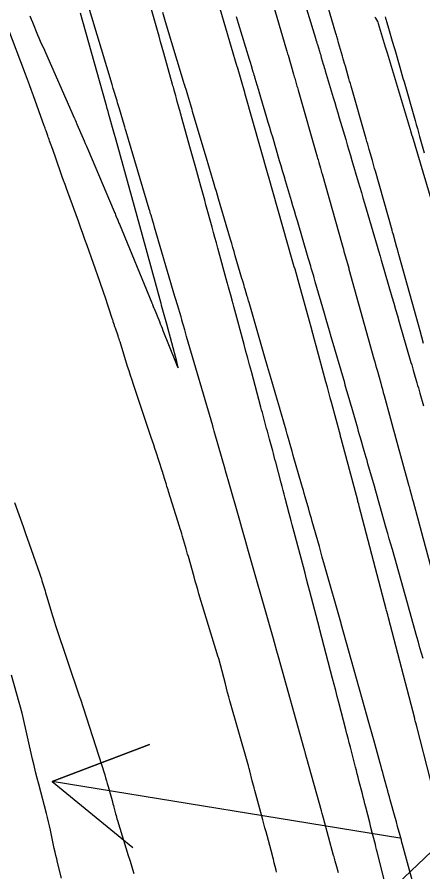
# Model space of a CAD drawing. Extents: x 954385 to 988206, y 1868364 to 1924553.
# Drawn here: x 957835.06 to 957858.45, y 1919766.99 to 1919816.22 of the extents above; entities that cross this region are included whole.
import ezdxf

# ---------------------------------------------------------------- set-up
doc = ezdxf.new("R2010")
doc.units = 0
for name, color, linetype in [('16', 7, 'Continuous'), ('26', 7, 'Continuous'), ('6', 7, 'Continuous'), ('7', 7, 'Continuous'), ('Default', 7, 'Continuous')]:
    doc.layers.add(name, color=color, linetype=linetype)

msp = doc.modelspace()

# ---------------------------------------------------------------- linework, layer by layer
at = {"layer": '16'}
for points in [[(957849.155, 1919819.249), (957850.593, 1919814.32), (957850.614, 1919814.25), (957850.655, 1919814.109), (957850.675, 1919814.038), (957850.997, 1919812.925), (957851.019, 1919812.849), (957851.04, 1919812.774), (957851.062, 1919812.698), (957851.084, 1919812.623), (957851.171, 1919812.321), (957851.192, 1919812.245), (957851.214, 1919812.17), (957851.236, 1919812.094), (957851.257, 1919812.019), (957852.361, 1919808.172), (957852.384, 1919808.091), (957852.407, 1919808.01), (957852.43, 1919807.929), (957852.453, 1919807.848), (957852.545, 1919807.524), (957852.568, 1919807.443), (957852.591, 1919807.362), (957852.614, 1919807.281), (957852.637, 1919807.2), (957853.8, 1919803.097), (957853.834, 1919802.975), (957853.869, 1919802.852), (957853.903, 1919802.73), (957853.938, 1919802.608), (957854.139, 1919801.892), (957854.177, 1919801.758), (957854.191, 1919801.708), (957855.63, 1919796.539), (957855.679, 1919796.364), (957855.728, 1919796.188), (957855.777, 1919796.013), (957855.825, 1919795.837), (957856.02, 1919795.136), (957856.068, 1919794.96), (957856.117, 1919794.785), (957856.165, 1919794.609), (957856.213, 1919794.434), (957856.585, 1919793.085), (957856.663, 1919792.801), (957856.741, 1919792.518), (957856.818, 1919792.235), (957856.896, 1919791.951), (957857.605, 1919789.356), (957857.628, 1919789.271), (957857.652, 1919789.185), (957857.675, 1919789.099), (957857.698, 1919789.014), (957857.791, 1919788.671), (957857.837, 1919788.499), (957857.883, 1919788.328), (957859.33, 1919782.967)], [(957858.494, 1919797.433), (957858.395, 1919797.789), (957858.296, 1919798.144), (957858.197, 1919798.499), (957857.069, 1919802.552), (957857.05, 1919802.619), (957857.032, 1919802.685), (957856.985, 1919802.85), (957856.957, 1919802.949), (957856.796, 1919803.521), (957856.767, 1919803.627), (957856.737, 1919803.733), (957856.707, 1919803.839), (957856.677, 1919803.946), (957855.714, 1919807.341), (957855.67, 1919807.498), (957855.626, 1919807.654), (957855.581, 1919807.811), (957855.537, 1919807.967), (957855.359, 1919808.593), (957855.315, 1919808.749), (957855.27, 1919808.906), (957855.225, 1919809.062), (957855.181, 1919809.219), (957854.31, 1919812.253), (957854.269, 1919812.396), (957854.228, 1919812.539), (957854.187, 1919812.682), (957854.146, 1919812.825), (957853.982, 1919813.397), (957853.94, 1919813.54), (957853.899, 1919813.683), (957853.858, 1919813.826), (957853.817, 1919813.969), (957853.593, 1919814.744), (957853.567, 1919814.833), (957853.541, 1919814.921), (957853.49, 1919815.099), (957853.464, 1919815.187), (957853.439, 1919815.276), (957852.191, 1919819.552)], [(957858.906, 1919772.216), (957858.075, 1919775.449), (957858.042, 1919775.575), (957858.01, 1919775.701), (957857.994, 1919775.763), (957857.978, 1919775.826), (957856.47, 1919781.624), (957856.426, 1919781.793), (957856.359, 1919782.051), (957856.339, 1919782.129), (957854.777, 1919788.056), (957854.749, 1919788.163), (957854.72, 1919788.271), (957854.706, 1919788.325), (957854.692, 1919788.379), (957853.738, 1919791.96), (957853.71, 1919792.066), (957853.695, 1919792.121), (957853.198, 1919793.976), (957853.114, 1919794.288), (957853.03, 1919794.599), (957852.946, 1919794.911), (957852.862, 1919795.222), (957852.305, 1919797.281), (957852.207, 1919797.64), (957852.109, 1919797.998), (957852.01, 1919798.357), (957851.911, 1919798.715), (957851.313, 1919800.864), (957851.311, 1919800.867), (957851.079, 1919801.696), (957851.04, 1919801.834), (957851.001, 1919801.972), (957850.962, 1919802.11), (957850.923, 1919802.248), (957849.56, 1919807.059), (957849.541, 1919807.126), (957848.204, 1919811.785), (957848.177, 1919811.88), (957847.757, 1919813.335), (957847.748, 1919813.365), (957846.12, 1919818.946)], [(957856.237, 1919766.485), (957855.817, 1919768.146), (957855.781, 1919768.287), (957855.746, 1919768.428), (957855.71, 1919768.569), (957855.674, 1919768.71), (957855.53, 1919769.272), (957855.458, 1919769.554), (957855.386, 1919769.835), (957855.16, 1919770.722), (957855.111, 1919770.913), (957855.062, 1919771.105), (957855.013, 1919771.297), (957854.964, 1919771.488), (957854.767, 1919772.255), (957854.717, 1919772.446), (957854.668, 1919772.638), (957854.619, 1919772.829), (957854.57, 1919773.021), (957854.272, 1919774.178), (957854.206, 1919774.434), (957854.14, 1919774.691), (957854.074, 1919774.947), (957854.007, 1919775.204), (957853.604, 1919776.753), (957853.515, 1919777.097), (957853.425, 1919777.441), (957853.336, 1919777.785), (957853.247, 1919778.128), (957852.516, 1919780.94), (957852.495, 1919781.023), (957851.937, 1919783.139), (957851.844, 1919783.492), (957851.751, 1919783.846), (957851.658, 1919784.2), (957851.564, 1919784.554), (957850.982, 1919786.764), (957850.924, 1919786.984), (957850.866, 1919787.204), (957850.808, 1919787.423), (957850.75, 1919787.643), (957850.515, 1919788.522), (957850.457, 1919788.742), (957850.398, 1919788.961), (957850.34, 1919789.181), (957850.281, 1919789.401), (957849.965, 1919790.589), (957849.922, 1919790.753), (957849.878, 1919790.916), (957849.834, 1919791.08), (957849.791, 1919791.243), (957849.61, 1919791.916), (957849.569, 1919792.07), (957849.528, 1919792.224), (957849.487, 1919792.378), (957849.445, 1919792.531), (957849.28, 1919793.146), (957849.239, 1919793.3), (957849.198, 1919793.454), (957849.156, 1919793.608), (957849.115, 1919793.761), (957848.562, 1919795.803), (957848.457, 1919796.193), (957848.351, 1919796.583), (957848.246, 1919796.972), (957848.141, 1919797.362), (957847.547, 1919799.558), (957847.528, 1919799.629), (957847.508, 1919799.7), (957847.489, 1919799.772), (957847.469, 1919799.843), (957847.371, 1919800.203), (957847.316, 1919800.404), (957847.243, 1919800.673), (957847.225, 1919800.74), (957847.207, 1919800.807), (957847.188, 1919800.874), (957847.17, 1919800.941), (957846.627, 1919802.917), (957846.544, 1919803.22), (957846.461, 1919803.522), (957846.378, 1919803.825), (957846.295, 1919804.128), (957845.944, 1919805.407), (957845.871, 1919805.675), (957845.797, 1919805.943), (957845.723, 1919806.21), (957845.649, 1919806.478), (957845.353, 1919807.548), (957845.278, 1919807.816), (957845.204, 1919808.083), (957845.13, 1919808.351), (957845.056, 1919808.618), (957844.54, 1919810.477), (957844.511, 1919810.582), (957844.482, 1919810.688), (957844.452, 1919810.793), (957844.423, 1919810.898), (957844.292, 1919811.369), (957844.246, 1919811.531), (957844.201, 1919811.694), (957844.11, 1919812.019), (957844.088, 1919812.1), (957844.065, 1919812.182), (957844.042, 1919812.263), (957844.019, 1919812.344), (957843.514, 1919814.141), (957843.422, 1919814.468), (957843.331, 1919814.794), (957843.239, 1919815.121), (957843.147, 1919815.448), (957842.403, 1919818.092)], [(957835.788, 1919816.285), (957835.866, 1919816.105), (957835.942, 1919815.924), (957836.242, 1919815.2), (957836.318, 1919815.02), (957836.395, 1919814.839), (957836.473, 1919814.659), (957836.552, 1919814.48), (957838.353, 1919810.426), (957838.366, 1919810.395), (957838.38, 1919810.364), (957838.393, 1919810.332), (957838.406, 1919810.301), (957838.457, 1919810.174), (957838.47, 1919810.143), (957838.483, 1919810.111), (957838.497, 1919810.08), (957838.51, 1919810.049), (957838.864, 1919809.234), (957838.927, 1919809.087), (957838.99, 1919808.941), (957839.053, 1919808.794), (957839.116, 1919808.647), (957840.657, 1919805.026), (957840.682, 1919804.965), (957840.708, 1919804.904), (957840.733, 1919804.842), (957840.757, 1919804.781), (957840.856, 1919804.535), (957840.88, 1919804.474), (957840.905, 1919804.413), (957840.93, 1919804.351), (957840.955, 1919804.29), (957842.822, 1919799.774), (957842.833, 1919799.746), (957842.845, 1919799.718), (957842.856, 1919799.69), (957842.867, 1919799.662), (957842.93, 1919799.5), (957842.936, 1919799.483), (957842.947, 1919799.454), (957842.954, 1919799.437), (957843.259, 1919798.686), (957843.311, 1919798.559), (957843.362, 1919798.432), (957843.413, 1919798.305), (957843.464, 1919798.177), (957844.182, 1919796.367), (957844.289, 1919796.112), (957844.337, 1919796.031), (957844.328, 1919796.125), (957844.261, 1919796.393), (957843.684, 1919798.529), (957843.388, 1919799.612), (957843.377, 1919799.653), (957843.355, 1919799.734), (957842.285, 1919803.635), (957842.132, 1919804.192), (957841.979, 1919804.748), (957841.825, 1919805.305), (957841.671, 1919805.862), (957840.765, 1919809.133), (957840.727, 1919809.27), (957840.673, 1919809.464), (957840.639, 1919809.586), (957840.353, 1919810.613), (957840.304, 1919810.788), (957840.255, 1919810.963), (957840.206, 1919811.138), (957840.157, 1919811.313), (957838.716, 1919816.438)], [(957856.284, 1919816.231), (957856.303, 1919816.166), (957856.322, 1919816.101), (957856.341, 1919816.036), (957856.36, 1919815.971), (957856.435, 1919815.71), (957856.473, 1919815.58), (957856.51, 1919815.45), (957856.687, 1919814.839), (957856.723, 1919814.716), (957856.758, 1919814.593), (957856.794, 1919814.469), (957856.829, 1919814.346), (957857.121, 1919813.329), (957857.182, 1919813.119), (957857.242, 1919812.908), (957857.303, 1919812.698), (957857.363, 1919812.487), (957858.001, 1919810.265), (957858.067, 1919810.033), (957858.133, 1919809.801), (957858.199, 1919809.57), (957858.265, 1919809.338), (957858.529, 1919808.41)], [(957834.907, 1919788.264), (957835.325, 1919787.098), (957835.405, 1919786.876), (957835.484, 1919786.654), (957835.562, 1919786.431), (957835.64, 1919786.209), (957836.344, 1919784.201), (957836.382, 1919784.088), (957836.42, 1919783.975), (957836.457, 1919783.862), (957836.492, 1919783.749), (957836.632, 1919783.294), (957836.667, 1919783.181), (957836.702, 1919783.067), (957836.736, 1919782.953), (957836.769, 1919782.839), (957837.036, 1919781.935), (957837.092, 1919781.747), (957837.151, 1919781.559), (957837.211, 1919781.372), (957837.273, 1919781.185), (957838.661, 1919777.083), (957838.669, 1919777.058), (957838.681, 1919777.023), (957838.687, 1919777.002), (957840.107, 1919772.578), (957840.159, 1919772.413), (957840.209, 1919772.248), (957840.258, 1919772.082), (957840.305, 1919771.916), (957840.529, 1919771.109), (957840.555, 1919771.013), (957840.582, 1919770.917), (957840.607, 1919770.821), (957840.633, 1919770.725), (957840.735, 1919770.34), (957840.761, 1919770.244), (957840.787, 1919770.148), (957840.815, 1919770.053), (957840.844, 1919769.958), (957841.468, 1919767.935), (957841.548, 1919767.677), (957841.627, 1919767.418), (957841.705, 1919767.159), (957841.783, 1919766.9)]]:
    msp.add_lwpolyline(points, dxfattribs=at)
at = {"layer": '26'}
for points in [[(957807.131, 1919718.928), (957867.324, 1919776.132), (957865.624, 1919770.378), (957867.324, 1919776.132), (957861.49, 1919774.727)], [(957857.131, 1919768.928), (957837.081, 1919772.204), (957842.693, 1919774.326), (957837.081, 1919772.204), (957841.726, 1919768.405)]]:
    msp.add_lwpolyline(points, dxfattribs=at)
at = {"layer": '6'}
msp.add_lwpolyline([(957851.462, 1919817.656), (957852.261, 1919815.005), (957852.289, 1919814.913), (957852.317, 1919814.82), (957852.345, 1919814.728), (957852.372, 1919814.635), (957852.483, 1919814.264), (957852.511, 1919814.172), (957852.539, 1919814.079), (957852.567, 1919813.987), (957852.595, 1919813.894), (957852.71, 1919813.512), (957852.738, 1919813.418), (957852.767, 1919813.323), (957852.795, 1919813.229), (957852.823, 1919813.134), (957853.284, 1919811.586), (957853.371, 1919811.296), (957853.457, 1919811.007), (957853.543, 1919810.717), (957853.629, 1919810.427), (957854.001, 1919809.176), (957854.091, 1919808.871), (957854.182, 1919808.565), (957854.272, 1919808.26), (957854.362, 1919807.955), (957854.724, 1919806.725), (957854.815, 1919806.418), (957854.905, 1919806.111), (957854.996, 1919805.805), (957855.086, 1919805.498), (957855.662, 1919803.546), (957855.72, 1919803.35), (957855.817, 1919803.022), (957855.855, 1919802.891), (957855.894, 1919802.76), (957855.985, 1919802.452), (957856.006, 1919802.379), (957856.028, 1919802.305), (957856.049, 1919802.232), (957856.07, 1919802.159), (957856.666, 1919800.113), (957856.772, 1919799.748), (957856.879, 1919799.382), (957856.985, 1919799.017), (957857.091, 1919798.651), (957857.764, 1919796.334), (957857.807, 1919796.187), (957857.85, 1919796.04), (957857.892, 1919795.893), (957857.935, 1919795.745), (957858.104, 1919795.156), (957858.146, 1919795.009), (957858.189, 1919794.862), (957858.231, 1919794.714), (957858.274, 1919794.567), (957858.485, 1919793.836)], dxfattribs=at)
at = {"layer": '7'}
for points in [[(957853.578, 1919766.944), (957853.487, 1919767.277), (957853.396, 1919767.611), (957853.373, 1919767.694), (957853.35, 1919767.777), (957853.327, 1919767.861), (957853.305, 1919767.944), (957852.718, 1919770.082), (957852.679, 1919770.224), (957852.64, 1919770.365), (957852.621, 1919770.435), (957852.601, 1919770.506), (957851.764, 1919773.523), (957851.712, 1919773.711), (957851.659, 1919773.899), (957851.646, 1919773.946), (957851.633, 1919773.993), (957851.62, 1919774.04), (957851.607, 1919774.087), (957850.125, 1919779.374), (957850.032, 1919779.705), (957849.893, 1919780.201), (957849.873, 1919780.268), (957849.869, 1919780.282), (957849.64, 1919781.09), (957848.366, 1919785.589), (957848.25, 1919785.997), (957848.134, 1919786.406), (957848.017, 1919786.814), (957847.9, 1919787.222), (957847.228, 1919789.565), (957847.168, 1919789.774), (957847.078, 1919790.087), (957847.048, 1919790.191), (957846.459, 1919792.237), (957846.417, 1919792.384), (957846.375, 1919792.53), (957846.365, 1919792.567), (957846.354, 1919792.604), (957846.343, 1919792.64), (957846.333, 1919792.677), (957844.832, 1919797.834), (957844.72, 1919798.219), (957844.562, 1919798.762), (957844.547, 1919798.814), (957844.507, 1919798.951), (957844.299, 1919799.652), (957844.264, 1919799.772), (957844.229, 1919799.892), (957844.193, 1919800.012), (957844.158, 1919800.132), (957842.984, 1919804.124), (957842.933, 1919804.296), (957842.882, 1919804.468), (957842.781, 1919804.812), (957842.756, 1919804.898), (957842.73, 1919804.984), (957842.705, 1919805.069), (957842.679, 1919805.155), (957841.484, 1919809.174), (957841.347, 1919809.631), (957841.331, 1919809.686), (957841.315, 1919809.74), (957841.266, 1919809.903), (957841.25, 1919809.958), (957840.959, 1919810.931), (957840.924, 1919811.048), (957840.888, 1919811.166), (957840.853, 1919811.284), (957840.817, 1919811.401), (957840.604, 1919812.107), (957840.533, 1919812.342), (957839.049, 1919817.253)], [(957858.086, 1919765.623), (957857.282, 1919768.564), (957857.246, 1919768.695), (957857.21, 1919768.826), (957857.174, 1919768.957), (957857.138, 1919769.088), (957856.995, 1919769.611), (957856.923, 1919769.873), (957856.851, 1919770.134), (957856.574, 1919771.143), (957856.526, 1919771.318), (957856.478, 1919771.494), (957856.429, 1919771.669), (957856.38, 1919771.845), (957856.186, 1919772.546), (957856.137, 1919772.722), (957856.088, 1919772.897), (957856.04, 1919773.072), (957855.991, 1919773.248), (957855.637, 1919774.524), (957855.562, 1919774.795), (957855.486, 1919775.066), (957855.411, 1919775.337), (957855.335, 1919775.607), (957854.972, 1919776.902), (957854.8, 1919777.514), (957854.629, 1919778.125), (957853.742, 1919781.289), (957853.736, 1919781.309), (957853.718, 1919781.371), (957852.825, 1919784.525), (957852.654, 1919785.126), (957852.484, 1919785.726), (957852.076, 1919787.169), (957852.025, 1919787.348), (957851.974, 1919787.527), (957851.923, 1919787.706), (957851.872, 1919787.885), (957851.666, 1919788.6), (957851.615, 1919788.779), (957851.564, 1919788.957), (957851.512, 1919789.136), (957851.461, 1919789.315), (957850.982, 1919790.98), (957850.913, 1919791.223), (957850.843, 1919791.465), (957850.703, 1919791.95), (957850.634, 1919792.193), (957850.564, 1919792.436), (957850.298, 1919793.36), (957850.242, 1919793.555), (957850.186, 1919793.749), (957850.129, 1919793.944), (957850.073, 1919794.138), (957849.672, 1919795.516), (957849.501, 1919796.105), (957849.329, 1919796.694), (957848.428, 1919799.794), (957848.403, 1919799.88), (957848.377, 1919799.966), (957848.352, 1919800.053), (957848.327, 1919800.139), (957848.204, 1919800.554), (957848.174, 1919800.657), (957848.144, 1919800.759), (957848.083, 1919800.964), (957848.053, 1919801.066), (957848.022, 1919801.169), (957847.637, 1919802.48), (957847.568, 1919802.715), (957847.498, 1919802.951), (957847.429, 1919803.186), (957847.36, 1919803.422), (957846.673, 1919805.753), (957846.61, 1919805.965), (957846.548, 1919806.177), (957846.485, 1919806.389), (957846.422, 1919806.601), (957845.918, 1919808.296), (957845.215, 1919810.657), (957845.179, 1919810.778), (957845.143, 1919810.898), (957845.107, 1919811.019), (957845.071, 1919811.14), (957844.893, 1919811.733), (957844.854, 1919811.863), (957844.815, 1919811.993), (957844.737, 1919812.254), (957844.718, 1919812.319), (957844.698, 1919812.384), (957844.679, 1919812.449), (957844.659, 1919812.514), (957843.619, 1919815.957), (957843.46, 1919816.482)], [(957858.459, 1919779.28), (957858.372, 1919779.592), (957858.284, 1919779.903), (957858.197, 1919780.215), (957858.11, 1919780.526), (957857.589, 1919782.386), (957857.583, 1919782.406), (957857.574, 1919782.436), (957857.566, 1919782.469), (957856.691, 1919785.557), (957856.603, 1919785.866), (957856.515, 1919786.176), (957856.428, 1919786.485), (957856.34, 1919786.794), (957855.971, 1919788.094), (957855.892, 1919788.371), (957855.813, 1919788.648), (957855.734, 1919788.925), (957855.655, 1919789.203), (957855.284, 1919790.491), (957855.231, 1919790.678), (957855.177, 1919790.865), (957855.124, 1919791.051), (957855.07, 1919791.238), (957854.856, 1919791.985), (957854.802, 1919792.172), (957854.748, 1919792.359), (957854.695, 1919792.546), (957854.641, 1919792.732), (957854.391, 1919793.601), (957854.354, 1919793.73), (957854.317, 1919793.86), (957854.279, 1919793.989), (957854.242, 1919794.118), (957854.092, 1919794.636), (957854.055, 1919794.765), (957854.017, 1919794.894), (957853.98, 1919795.024), (957853.942, 1919795.153), (957853.167, 1919797.817), (957853.071, 1919798.148), (957852.974, 1919798.48), (957852.878, 1919798.812), (957852.781, 1919799.144), (957852.248, 1919800.979), (957852.225, 1919801.057), (957852.203, 1919801.136), (957852.18, 1919801.214), (957852.156, 1919801.293), (957852.053, 1919801.644), (957852.018, 1919801.763), (957851.982, 1919801.883), (957851.877, 1919802.241), (957851.842, 1919802.361), (957851.217, 1919804.481), (957851.132, 1919804.77), (957851.047, 1919805.059), (957850.962, 1919805.348), (957850.876, 1919805.637), (957850.535, 1919806.793), (957850.45, 1919807.082), (957850.364, 1919807.371), (957850.279, 1919807.66), (957850.193, 1919807.949), (957849.791, 1919809.3), (957849.707, 1919809.581), (957849.624, 1919809.862), (957849.54, 1919810.143), (957849.457, 1919810.424), (957849.012, 1919811.92), (957848.984, 1919812.015), (957848.955, 1919812.111), (957848.927, 1919812.206), (957848.898, 1919812.301), (957848.782, 1919812.69), (957848.754, 1919812.781), (957848.727, 1919812.873), (957848.7, 1919812.964), (957848.672, 1919813.055), (957848.562, 1919813.42), (957848.507, 1919813.602), (957848.452, 1919813.784), (957847.825, 1919815.86), (957847.711, 1919816.236)], [(957855.684, 1919816.234), (957855.703, 1919816.198), (957855.723, 1919816.162), (957855.835, 1919815.964), (957855.84, 1919815.956), (957855.843, 1919815.948), (957855.847, 1919815.939), (957855.85, 1919815.93), (957855.872, 1919815.859), (957856.284, 1919814.505), (957856.301, 1919814.448), (957856.318, 1919814.391), (957856.387, 1919814.163), (957857.724, 1919809.739), (957857.742, 1919809.679), (957857.76, 1919809.619), (957857.822, 1919809.409), (957857.831, 1919809.379), (957859.281, 1919804.521)], [(957850.011, 1919766.984), (957849.986, 1919767.09), (957849.884, 1919767.515), (957849.858, 1919767.621), (957849.832, 1919767.727), (957849.805, 1919767.833), (957849.777, 1919767.939), (957849.469, 1919769.085), (957849.409, 1919769.311), (957849.347, 1919769.537), (957849.286, 1919769.763), (957849.225, 1919769.989), (957848.762, 1919771.685), (957848.724, 1919771.826), (957848.687, 1919771.966), (957848.65, 1919772.107), (957848.614, 1919772.248), (957848.472, 1919772.812), (957848.436, 1919772.953), (957848.399, 1919773.093), (957848.361, 1919773.233), (957848.321, 1919773.373), (957847.33, 1919776.842), (957847.261, 1919777.085), (957847.194, 1919777.329), (957847.128, 1919777.573), (957847.063, 1919777.817), (957846.68, 1919779.28), (957846.671, 1919779.311), (957846.661, 1919779.345), (957846.656, 1919779.362), (957845.543, 1919783.016), (957845.47, 1919783.258), (957845.398, 1919783.5), (957845.328, 1919783.743), (957845.259, 1919783.986), (957844.93, 1919785.156), (957844.889, 1919785.301), (957844.848, 1919785.446), (957844.806, 1919785.591), (957844.764, 1919785.736), (957844.593, 1919786.315), (957844.55, 1919786.459), (957844.507, 1919786.604), (957844.463, 1919786.748), (957844.418, 1919786.892), (957843.79, 1919788.894), (957843.759, 1919788.994), (957843.728, 1919789.095), (957843.697, 1919789.195), (957843.666, 1919789.296), (957843.545, 1919789.699), (957843.514, 1919789.8), (957843.483, 1919789.9), (957843.451, 1919790), (957843.419, 1919790.1), (957843.073, 1919791.162), (957843.004, 1919791.372), (957842.935, 1919791.582), (957842.865, 1919791.791), (957842.795, 1919792.001), (957841.77, 1919795.056), (957841.683, 1919795.318), (957841.597, 1919795.581), (957841.513, 1919795.844), (957841.43, 1919796.107), (957840.991, 1919797.513), (957840.963, 1919797.602), (957840.935, 1919797.69), (957840.906, 1919797.778), (957840.876, 1919797.866), (957840.73, 1919798.298), (957840.714, 1919798.345), (957840.698, 1919798.392), (957840.682, 1919798.439), (957840.667, 1919798.486), (957840.605, 1919798.675), (957840.589, 1919798.722), (957840.574, 1919798.77), (957840.558, 1919798.817), (957840.542, 1919798.864), (957840.132, 1919800.105), (957840.057, 1919800.327), (957839.982, 1919800.549), (957839.906, 1919800.771), (957839.828, 1919800.992), (957839.095, 1919803.063), (957838.97, 1919803.416), (957838.844, 1919803.768), (957838.717, 1919804.12), (957838.589, 1919804.471), (957837.982, 1919806.133), (957837.901, 1919806.356), (957837.821, 1919806.579), (957837.742, 1919806.803), (957837.665, 1919807.027), (957837.278, 1919808.154), (957837.241, 1919808.263), (957837.202, 1919808.372), (957837.163, 1919808.481), (957837.122, 1919808.589), (957836.933, 1919809.095), (957836.907, 1919809.167), (957836.88, 1919809.239), (957836.854, 1919809.311), (957836.829, 1919809.384), (957836.727, 1919809.674), (957836.701, 1919809.746), (957836.676, 1919809.819), (957836.65, 1919809.891), (957836.624, 1919809.964), (957836, 1919811.692), (957835.886, 1919812.003), (957835.772, 1919812.315), (957835.656, 1919812.626), (957835.538, 1919812.936), (957834.518, 1919815.613)], [(957837.62, 1919766.633), (957837.392, 1919767.538), (957837.343, 1919767.738), (957837.295, 1919767.939), (957837.249, 1919768.139), (957837.204, 1919768.341), (957836.975, 1919769.398), (957836.921, 1919769.64), (957836.865, 1919769.883), (957836.805, 1919770.125), (957836.744, 1919770.366), (957836.306, 1919772.037), (957836.214, 1919772.396), (957836.124, 1919772.756), (957836.037, 1919773.117), (957835.953, 1919773.478), (957835.366, 1919776.05), (957835.363, 1919776.063), (957835.353, 1919776.1), (957835.344, 1919776.132), (957834.731, 1919778.317)]]:
    msp.add_lwpolyline(points, dxfattribs=at)
at = {"layer": 'Default'}
msp.add_arc((956871.597, 1919501.221), 996.448, 12.648055, 34.075074, dxfattribs=at)

doc.saveas('drawing.dxf')
